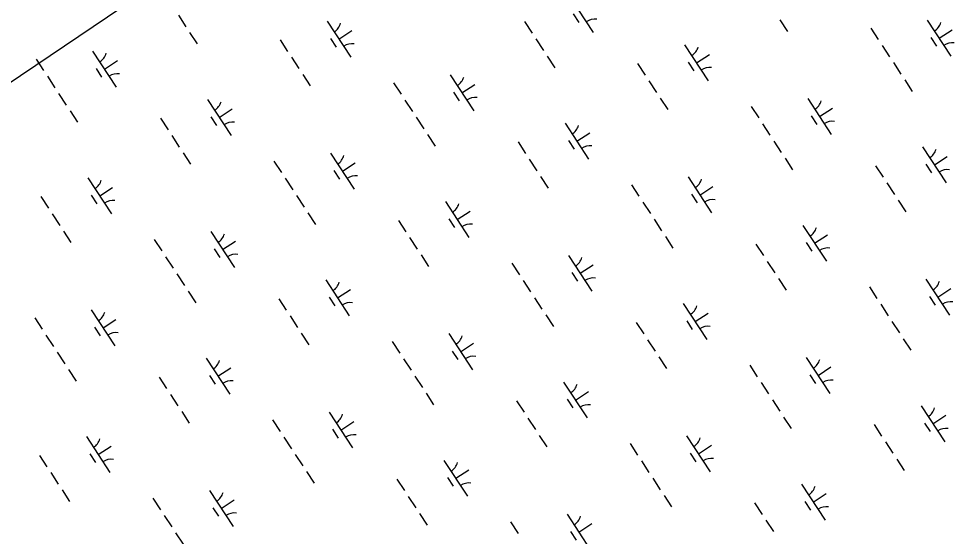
# Model space of a CAD drawing. Extents: x 3945642 to 3966284, y 206476 to 228921.
# Drawn here: x 3961122 to 3962210, y 214827 to 215429 of the extents above; entities that cross this region are included whole.
import ezdxf

# ---------------------------------------------------------------- set-up
doc = ezdxf.new("R2010")
doc.units = 0
doc.layers.add('V-UTIL-LINE', color=7, linetype='Continuous')
doc.layers.add('V-WETL-SWMP', color=7, linetype='Continuous')

msp = doc.modelspace()

# ---------------------------------------------------------------- linework, layer by layer
at = {"layer": 'V-UTIL-LINE'}
msp.add_lwpolyline([(3961849.2, 215846.1), (3961847.2, 215851.3), (3959391.2, 214194.2)], dxfattribs=at)
at = {"layer": 'V-WETL-SWMP'}
for p, q in [((3961762.4, 215454.8), (3961789.8, 215413)), ((3961766.4, 215434.7), (3961773, 215424.6)), ((3961307.2, 215433.1), (3961315.9, 215419.7)), ((3961480.2, 215426.2), (3961507.6, 215384.3)), ((3961709.8, 215425.6), (3961718.6, 215412.2)), ((3962006.8, 215427.7), (3962015.5, 215414.3)), ((3962178.2, 215427.2), (3962205.6, 215385.3)), ((3961320.3, 215413), (3961329.1, 215399.7)), ((3961493.9, 215405.3), (3961509, 215415.1)), ((3962112.4, 215418), (3962121.2, 215404.7)), ((3962191.9, 215406.3), (3962207, 215416.1)), ((3961425.5, 215404.3), (3961434.3, 215390.9)), ((3961484.2, 215406), (3961490.8, 215396)), ((3961723, 215405.5), (3961731.7, 215392.1)), ((3962182.2, 215407), (3962188.8, 215397)), ((3961207.5, 215391.2), (3961234.9, 215349.4)), ((3961896, 215398.6), (3961923.4, 215356.7)), ((3962125.6, 215398), (3962134.4, 215384.6)), ((3961141.7, 215382.1), (3961150.5, 215368.7)), ((3961221.2, 215370.3), (3961236.3, 215380.2)), ((3961438.7, 215384.3), (3961447.5, 215370.9)), ((3961736.1, 215385.4), (3961744.9, 215372)), ((3961909.7, 215377.6), (3961924.8, 215387.5)), ((3961211.5, 215371.1), (3961218, 215361.1)), ((3961841.3, 215376.7), (3961850.1, 215363.3)), ((3961900, 215378.4), (3961906.6, 215368.4)), ((3962138.7, 215377.9), (3962147.5, 215364.5)), ((3961154.9, 215362), (3961163.6, 215348.7)), ((3961451.8, 215364.2), (3961460.6, 215350.8)), ((3961623.3, 215363.6), (3961650.7, 215321.8)), ((3961557.5, 215354.5), (3961566.3, 215341.1)), ((3961637, 215342.7), (3961652.1, 215352.6)), ((3961854.5, 215356.6), (3961863.3, 215343.3)), ((3962151.9, 215357.8), (3962160.7, 215344.4)), ((3961168, 215342), (3961176.8, 215328.6)), ((3961627.3, 215343.5), (3961633.8, 215333.5)), ((3961867.6, 215336.6), (3961876.4, 215323.2)), ((3961341.1, 215335), (3961368.5, 215293.2)), ((3961570.7, 215334.4), (3961579.4, 215321)), ((3961973.3, 215326.9), (3961982.1, 215313.5)), ((3962039.1, 215336), (3962066.5, 215294.2)), ((3961181.2, 215321.9), (3961189.9, 215308.5)), ((3961345, 215314.9), (3961351.6, 215304.9)), ((3961354.8, 215314.1), (3961369.8, 215324)), ((3961583.8, 215314.4), (3961592.6, 215301)), ((3962043.1, 215315.9), (3962049.6, 215305.9)), ((3962052.8, 215315.1), (3962067.9, 215325)), ((3961286.4, 215313.2), (3961295.2, 215299.8)), ((3961756.9, 215307.4), (3961784.3, 215265.6)), ((3961986.5, 215306.8), (3961995.2, 215293.4)), ((3961299.5, 215293.1), (3961308.3, 215279.7)), ((3961597, 215294.3), (3961605.7, 215280.9)), ((3961770.6, 215286.5), (3961785.6, 215296.4)), ((3961702.2, 215285.6), (3961711, 215272.2)), ((3961760.8, 215287.3), (3961767.4, 215277.2)), ((3961999.6, 215286.7), (3962008.4, 215273.4)), ((3961312.7, 215273), (3961321.5, 215259.6)), ((3961484.2, 215272.5), (3961511.6, 215230.7)), ((3962172.7, 215279.8), (3962200.1, 215238)), ((3961418.4, 215263.4), (3961427.1, 215250)), ((3961497.9, 215251.6), (3961512.9, 215261.4)), ((3961715.3, 215265.5), (3961724.1, 215252.1)), ((3962012.8, 215266.7), (3962021.5, 215253.3)), ((3962186.4, 215258.9), (3962201.4, 215268.7)), ((3961488.1, 215252.4), (3961494.7, 215242.3)), ((3962118, 215257.9), (3962126.8, 215244.6)), ((3962176.6, 215259.7), (3962183.2, 215249.6)), ((3961202, 215243.9), (3961229.4, 215202)), ((3961431.5, 215243.3), (3961440.3, 215229.9)), ((3961728.5, 215245.4), (3961737.3, 215232)), ((3961900, 215244.9), (3961927.4, 215203)), ((3961215.7, 215223), (3961230.7, 215232.8)), ((3961834.2, 215235.7), (3961842.9, 215222.4)), ((3961913.7, 215223.9), (3961928.7, 215233.8)), ((3962131.1, 215237.9), (3962139.9, 215224.5)), ((3961147.3, 215222), (3961156, 215208.6)), ((3961205.9, 215223.7), (3961212.5, 215213.7)), ((3961444.7, 215223.2), (3961453.4, 215209.8)), ((3961903.9, 215224.7), (3961910.5, 215214.7)), ((3962144.3, 215217.8), (3962153.1, 215204.4)), ((3961617.7, 215216.2), (3961645.1, 215174.4)), ((3961847.3, 215215.7), (3961856.1, 215202.3)), ((3961160.4, 215202), (3961169.2, 215188.6)), ((3961457.8, 215203.1), (3961466.6, 215189.7)), ((3961621.7, 215196.1), (3961628.3, 215186.1)), ((3961631.4, 215195.3), (3961646.5, 215205.2)), ((3961860.5, 215195.6), (3961869.2, 215182.2)), ((3961563.1, 215194.4), (3961571.8, 215181)), ((3962033.5, 215188.6), (3962060.9, 215146.8)), ((3961173.6, 215181.9), (3961182.3, 215168.5)), ((3961345, 215181.3), (3961372.4, 215139.5)), ((3961576.2, 215174.3), (3961585, 215161)), ((3961873.6, 215175.5), (3961882.4, 215162.1)), ((3962047.2, 215167.7), (3962062.3, 215177.6)), ((3961279.2, 215172.2), (3961288, 215158.8)), ((3961358.7, 215160.4), (3961373.8, 215170.3)), ((3961978.9, 215166.8), (3961987.6, 215153.4)), ((3962037.5, 215168.5), (3962044.1, 215158.5)), ((3961292.4, 215152.1), (3961301.2, 215138.7)), ((3961349, 215161.2), (3961355.6, 215151.2)), ((3961589.4, 215154.3), (3961598.1, 215140.9)), ((3961760.8, 215153.7), (3961788.2, 215111.9)), ((3961695, 215144.6), (3961703.8, 215131.2)), ((3961774.5, 215132.8), (3961789.6, 215142.7)), ((3961992, 215146.7), (3962000.8, 215133.3)), ((3961305.5, 215132), (3961314.3, 215118.7)), ((3961764.8, 215133.6), (3961771.4, 215123.5)), ((3961478.6, 215125.1), (3961506, 215083.3)), ((3961708.2, 215124.5), (3961716.9, 215111.1)), ((3962005.2, 215126.6), (3962013.9, 215113.3)), ((3962176.6, 215126.1), (3962204, 215084.3)), ((3961318.7, 215112), (3961327.5, 215098.6)), ((3961492.3, 215104.2), (3961507.4, 215114.1)), ((3962110.8, 215117), (3962119.6, 215103.6)), ((3962190.3, 215105.2), (3962205.4, 215115)), ((3961423.9, 215103.3), (3961432.7, 215089.9)), ((3961482.6, 215105), (3961489.1, 215094.9)), ((3961721.3, 215104.4), (3961730.1, 215091)), ((3961894.4, 215097.5), (3961921.8, 215055.7)), ((3962124, 215096.9), (3962132.7, 215083.5)), ((3962180.6, 215106), (3962187.2, 215095.9)), ((3961205.9, 215090.2), (3961233.3, 215048.3)), ((3961908.1, 215076.6), (3961923.2, 215086.4)), ((3961140.1, 215081), (3961148.9, 215067.7)), ((3961219.6, 215069.3), (3961234.6, 215079.1)), ((3961437.1, 215083.2), (3961445.8, 215069.8)), ((3961734.5, 215084.4), (3961743.3, 215071)), ((3961839.7, 215075.6), (3961848.5, 215062.3)), ((3961898.4, 215077.4), (3961904.9, 215067.3)), ((3962137.1, 215076.8), (3962145.9, 215063.4)), ((3961209.8, 215070.1), (3961216.4, 215060)), ((3961153.2, 215061), (3961162, 215047.6)), ((3961450.2, 215063.1), (3961459, 215049.7)), ((3961555.9, 215053.4), (3961564.7, 215040)), ((3961621.7, 215062.6), (3961649.1, 215020.7)), ((3961852.9, 215055.6), (3961861.6, 215042.2)), ((3962150.3, 215056.7), (3962159, 215043.4)), ((3961625.6, 215042.4), (3961632.2, 215032.4)), ((3961635.4, 215041.6), (3961650.4, 215051.5)), ((3961166.4, 215040.9), (3961175.2, 215027.5)), ((3961339.5, 215033.9), (3961366.9, 214992.1)), ((3961569, 215033.4), (3961577.8, 215020)), ((3961866, 215035.5), (3961874.8, 215022.1)), ((3962037.5, 215034.9), (3962064.9, 214993.1)), ((3961179.5, 215020.8), (3961188.3, 215007.4)), ((3961353.2, 215013), (3961368.2, 215022.9)), ((3961971.7, 215025.8), (3961980.5, 215012.4)), ((3962051.2, 215014), (3962066.2, 215023.9)), ((3961284.8, 215012.1), (3961293.5, 214998.7)), ((3961343.4, 215013.8), (3961350, 215003.8)), ((3961582.2, 215013.3), (3961591, 214999.9)), ((3962041.4, 215014.8), (3962048, 215004.8)), ((3961755.3, 215006.3), (3961782.7, 214964.5)), ((3961984.8, 215005.7), (3961993.6, 214992.4)), ((3961297.9, 214992), (3961306.7, 214978.7)), ((3961595.3, 214993.2), (3961604.1, 214979.8)), ((3961769, 214985.4), (3961784, 214995.3)), ((3961700.6, 214984.5), (3961709.3, 214971.1)), ((3961759.2, 214986.2), (3961765.8, 214976.2)), ((3961998, 214985.7), (3962006.8, 214972.3)), ((3962171.1, 214978.7), (3962198.5, 214936.9)), ((3961311.1, 214972), (3961319.9, 214958.6)), ((3961482.5, 214971.4), (3961509.9, 214929.6)), ((3962184.8, 214957.8), (3962199.8, 214967.7)), ((3961416.8, 214962.3), (3961425.5, 214948.9)), ((3961496.2, 214950.5), (3961511.3, 214960.4)), ((3961713.7, 214964.4), (3961722.5, 214951)), ((3962011.1, 214965.6), (3962019.9, 214952.2)), ((3962116.4, 214956.9), (3962125.1, 214943.5)), ((3962175, 214958.6), (3962181.6, 214948.6)), ((3961486.5, 214951.3), (3961493.1, 214941.2)), ((3961200.3, 214942.8), (3961227.7, 214901)), ((3961429.9, 214942.2), (3961438.7, 214928.8)), ((3961726.9, 214944.3), (3961735.6, 214931)), ((3961832.5, 214934.7), (3961841.3, 214921.3)), ((3961898.3, 214943.8), (3961925.7, 214902)), ((3962129.5, 214936.8), (3962138.3, 214923.4)), ((3961204.3, 214922.7), (3961210.9, 214912.6)), ((3961214, 214921.9), (3961229.1, 214931.7)), ((3961902.3, 214923.7), (3961908.9, 214913.6)), ((3961912, 214922.9), (3961927.1, 214932.7)), ((3961145.6, 214921), (3961154.4, 214907.6)), ((3961443.1, 214922.1), (3961451.8, 214908.7)), ((3961616.1, 214915.2), (3961643.5, 214873.4)), ((3961845.7, 214914.6), (3961854.5, 214901.2)), ((3962142.7, 214916.7), (3962151.4, 214903.3)), ((3961158.8, 214900.9), (3961167.6, 214887.5)), ((3961456.2, 214902.1), (3961465, 214888.7)), ((3961629.8, 214894.3), (3961644.9, 214904.1)), ((3961561.4, 214893.3), (3961570.2, 214880)), ((3961620.1, 214895.1), (3961626.7, 214885)), ((3961858.9, 214894.5), (3961867.6, 214881.1)), ((3961171.9, 214880.8), (3961180.7, 214867.4)), ((3961343.4, 214880.3), (3961370.8, 214838.4)), ((3962031.9, 214887.6), (3962059.3, 214845.7)), ((3961277.6, 214871.1), (3961286.4, 214857.7)), ((3961357.1, 214859.3), (3961372.2, 214869.2)), ((3961574.6, 214873.3), (3961583.4, 214859.9)), ((3961872, 214874.4), (3961880.8, 214861.1)), ((3962045.6, 214866.7), (3962060.7, 214876.5)), ((3961347.4, 214860.1), (3961353.9, 214850.1)), ((3961977.2, 214865.7), (3961986, 214852.3)), ((3962035.9, 214867.4), (3962042.5, 214857.4)), ((3961290.8, 214851.1), (3961299.5, 214837.7)), ((3961587.7, 214853.2), (3961596.5, 214839.8)), ((3961759.2, 214852.6), (3961786.6, 214810.8)), ((3961693.4, 214843.5), (3961702.2, 214830.1)), ((3961772.9, 214831.7), (3961788, 214841.6)), ((3961990.4, 214845.6), (3961999.2, 214832.3)), ((3961303.9, 214831), (3961312.7, 214817.6)), ((3961763.2, 214832.5), (3961769.7, 214822.5))]:
    msp.add_line(p, q, dxfattribs=at)
for centre, start, end in [((3961479, 215428.5), 302.4575, 344.0011), ((3961791.5, 215410.9), 82.4574, 124.0011), ((3962177, 215429.5), 302.4575, 344.0011), ((3961509.3, 215382.3), 82.4574, 124.0011), ((3961894.8, 215400.9), 302.4575, 344.0011), ((3962207.3, 215383.3), 82.4574, 124.0011), ((3961206.3, 215393.6), 302.4575, 344.0011), ((3961925.1, 215354.7), 82.4574, 124.0011), ((3961236.5, 215347.4), 82.4574, 124.0011), ((3961622.1, 215366), 302.4575, 344.0011), ((3961652.3, 215319.7), 82.4574, 124.0011), ((3961339.9, 215337.3), 302.4575, 344.0011), ((3962037.9, 215338.3), 302.4575, 344.0011), ((3961370.1, 215291.1), 82.4574, 124.0011), ((3961755.6, 215309.7), 302.4575, 344.0011), ((3962068.1, 215292.1), 82.4574, 124.0011), ((3961785.9, 215263.5), 82.4574, 124.0011), ((3962171.4, 215282.1), 302.4575, 344.0011), ((3961482.9, 215274.8), 302.4575, 344.0011), ((3962201.7, 215235.9), 82.4574, 124.0011), ((3961200.7, 215246.2), 302.4575, 344.0011), ((3961513.2, 215228.6), 82.4574, 124.0011), ((3961898.7, 215247.2), 302.4575, 344.0011), ((3961231, 215200), 82.4574, 124.0011), ((3961929, 215201), 82.4574, 124.0011), ((3961616.5, 215218.6), 302.4575, 344.0011), ((3961646.8, 215172.4), 82.4574, 124.0011), ((3962032.3, 215191), 302.4575, 344.0011), ((3961343.8, 215183.6), 302.4575, 344.0011), ((3962062.6, 215144.7), 82.4574, 124.0011), ((3961374.1, 215137.4), 82.4574, 124.0011), ((3961759.6, 215156), 302.4575, 344.0011), ((3961477.4, 215127.4), 302.4575, 344.0011), ((3961789.9, 215109.8), 82.4574, 124.0011), ((3962175.4, 215128.4), 302.4575, 344.0011), ((3961507.6, 215081.2), 82.4574, 124.0011), ((3962205.7, 215082.2), 82.4574, 124.0011), ((3961204.6, 215092.5), 302.4575, 344.0011), ((3961893.2, 215099.8), 302.4575, 344.0011), ((3961923.4, 215053.6), 82.4574, 124.0011), ((3961234.9, 215046.3), 82.4574, 124.0011), ((3961620.4, 215064.9), 302.4575, 344.0011), ((3961650.7, 215018.7), 82.4574, 124.0011), ((3962036.2, 215037.3), 302.4575, 344.0011), ((3961338.2, 215036.3), 302.4575, 344.0011), ((3961368.5, 214990.1), 82.4574, 124.0011), ((3961754, 215008.7), 302.4575, 344.0011), ((3962066.5, 214991.1), 82.4574, 124.0011), ((3961784.3, 214962.4), 82.4574, 124.0011), ((3961481.3, 214973.7), 302.4575, 344.0011), ((3962169.8, 214981), 302.4575, 344.0011), ((3961511.6, 214927.5), 82.4574, 124.0011), ((3962200.1, 214934.8), 82.4574, 124.0011), ((3961199.1, 214945.1), 302.4575, 344.0011), ((3961897.1, 214946.1), 302.4575, 344.0011), ((3961229.4, 214898.9), 82.4574, 124.0011), ((3961614.9, 214917.5), 302.4575, 344.0011), ((3961927.4, 214899.9), 82.4574, 124.0011), ((3961645.2, 214871.3), 82.4574, 124.0011), ((3962030.7, 214889.9), 302.4575, 344.0011), ((3961342.2, 214882.6), 302.4575, 344.0011), ((3962061, 214843.7), 82.4574, 124.0011), ((3961372.4, 214836.4), 82.4574, 124.0011), ((3961758, 214855), 302.4575, 344.0011)]:
    msp.add_arc(centre, 17.6, start, end, dxfattribs=at)

doc.saveas('drawing.dxf')
